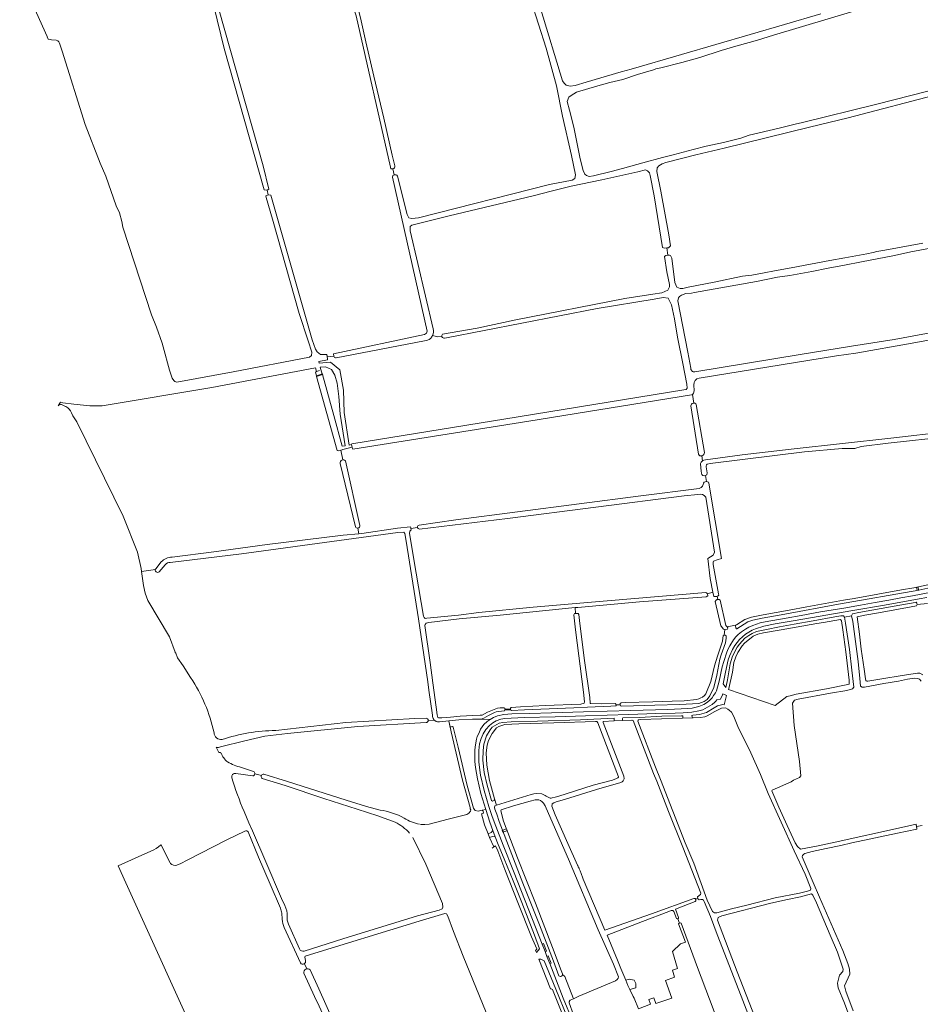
# Model space of a CAD drawing. Header units: metres. Extents: x 209813 to 223847, y 571801 to 587119.
# Tile 443 of 656: x 211863 to 212544, y 583129 to 583874. Entities that reach past the tile are written whole.
import ezdxf

# ---------------------------------------------------------------- set-up
doc = ezdxf.new("R2010")
doc.units = ezdxf.units.M
for name, color, linetype, lineweight in [('B-RO-GK-BESCHOEIING-G', 8, 'GK-BESCHOEIING', 0), ('B-RO-GR-GRAS-GV', 8, 'Continuous', 0), ('B-RO-KW-KUNSTWERK_DEK-GV', 8, 'Continuous', 0), ('B-RO-KW-KUNSTWERK_STUW-GV', 8, 'Continuous', 0), ('B-RO-OG-WEG-GV', 8, 'Continuous', 0), ('B-RO-VH-ONVERHARD-GV', 8, 'Continuous', 0), ('B-RO-VH-VERHARDING_OPEN-GV', 8, 'Continuous', 0)]:
    doc.layers.add(name, color=color, linetype=linetype, lineweight=lineweight)
doc.linetypes.add('GK-BESCHOEIING', pattern='A,30,-5,[1,NLCS.shx,S=1,R=0,X=0,Y=0],-5', length=40)

msp = doc.modelspace()

# ---------------------------------------------------------------- linework, layer by layer
at = {"layer": 'B-RO-GK-BESCHOEIING-G', "flags": 128}
for points in [[(212350.157, 583701.016), (212351.939, 583701.14)], [(212351.939, 583701.14), (212353.27, 583701.232)], [(212352.708, 583695.765), (212351.11, 583695.477)], [(212353.908, 583695.765), (212352.871, 583695.794), (212352.708, 583695.765)], [(212095.315, 583618.919), (212095.128, 583619.864)], [(212095.591, 583617.521), (212095.315, 583618.919)], [(212087.077, 583607.818), (212089.543, 583608.505)], [(212113.731, 583552.268), (212114.175, 583550.471)], [(212114.175, 583550.471), (212114.396, 583549.574)], [(212105.657, 583548.325), (212103.775, 583547.9)], [(212106.5, 583548.515), (212105.657, 583548.325)], [(212158.407, 583489.597), (212158.497, 583489.052)], [(212158.497, 583489.052), (212158.648, 583488.137)], [(212403.755, 583415.477), (212404.087, 583413.876)], [(212312.232, 583345.074), (212312.232, 583344.127)], [(212318.431, 583345.528), (212318.511, 583344.464)], [(212213.27, 583274.129), (212212.852, 583275.836)], [(212540.671, 583263.69), (212540.489, 583264.872)], [(212540.867, 583262.42), (212540.671, 583263.69)], [(212221.264, 583248.372), (212219.958, 583247.471)], [(212221.943, 583248.841), (212221.264, 583248.372)], [(212361.249, 583190.58), (212361.528, 583190.675)], [(212361.528, 583190.675), (212361.963, 583190.822)]]:
    msp.add_lwpolyline(points, dxfattribs=at)
at = {"layer": 'B-RO-GR-GRAS-GV', "flags": 128}
for points in [[(212148.422, 583755.528), (212155.695, 583726.435), (212157.018, 583723.921), (212159.267, 583723.392), (212164.161, 583724.054), (212263.368, 583749.113), (212280.387, 583752.313), (212282.365, 583753.626), (212282.973, 583756.543), (212279.977, 583770.96), (212273.188, 583800.813), (212268.672, 583823.802), (212260.682, 583852.233), (212249.234, 583888.639), (212243.559, 583905.839), (212237.183, 583927.04)], [(211862.806, 583907.03), (211883.512, 583861.058), (211883.693, 583860.736), (211884.452, 583858.999), (211885.742, 583858.642), (211886.787, 583858.53), (211890.292, 583858.378), (211891.599, 583857.835), (211892.361, 583856.946), (211892.822, 583855.946), (211894.983, 583849.939), (211912.354, 583794.505), (211923.573, 583765.224), (211927.998, 583755.32), (211935.803, 583733.084), (211938.141, 583727.766), (211940.06, 583721.269), (211940.691, 583716.783), (211962.466, 583650.601), (211966.148, 583641.39), (211970.597, 583629.193), (211971.195, 583626.416), (211976.005, 583608.672), (211978.092, 583602.807), (211979.264, 583600.834), (211980.188, 583600.31), (211981.547, 583599.785), (212024.256, 583607.508), (212081.888, 583618.622), (212083.37, 583619.926), (212083.616, 583622.27), (212080.904, 583631.027), (212074.083, 583651.636), (212053.831, 583722.851), (212049.089, 583739.274), (212048.983, 583740.595), (212050.66, 583741.309)], [(212144.805, 583761.026), (212143.382, 583761.079), (212142.974, 583762.208), (212117.185, 583876.762), (212115.198, 583882.823), (212115.363, 583884.137), (212116.48, 583884.75)], [(212049.79, 583744.817), (212047.528, 583744.994), (212017.356, 583851.843), (212009.583, 583884.033)], [(212013.633, 583880.681), (212046.821, 583763.133), (212051.212, 583745.588), (212049.79, 583744.817), (212050.66, 583741.309), (212052.667, 583741.064), (212083.808, 583631.696), (212086.298, 583624.521), (212087.623, 583622.516), (212090.089, 583620.728), (212094.984, 583620.643), (212095.315, 583618.919)], [(212118.194, 583883.976), (212120.505, 583875.131), (212124.474, 583857.007), (212130.559, 583830.945), (212137.968, 583799.328), (212144.45, 583771.414), (212146.495, 583763.235)], [(212256.732, 583881.378), (212273.113, 583827.6), (212274.328, 583825.803), (212275.878, 583824.252), (212278.848, 583823.541), (212282.651, 583823.999), (212290.965, 583826.561), (212317.341, 583834.369), (212324.949, 583836.42), (212363.172, 583847.488), (212440.915, 583870.219), (212468.26, 583878.1)], [(212495.929, 583880.86), (212432.524, 583862.099), (212420.455, 583858.373), (212414.1, 583856.393), (212404.118, 583853.644), (212393.055, 583850.477), (212376.794, 583845.243), (212363.285, 583841.388), (212347.422, 583837.278), (212343.694, 583836.706), (212341.903, 583835.942), (212329.833, 583832.176), (212318.615, 583828.578), (212308.773, 583826.132), (212299.908, 583823.758), (212283.735, 583818.865), (212279.535, 583816.502), (212277.831, 583815.279), (212276.691, 583811.795), (212278.449, 583805.235), (212281.686, 583792.39), (212283.868, 583781.147), (212286.45, 583768.61), (212288.822, 583759.705), (212290.021, 583757.054), (212291.298, 583755.9), (212293.191, 583755.269), (212296.493, 583755.706), (212309.868, 583758.921), (212318.463, 583761.195), (212333.95, 583765.613), (212348.665, 583769.577), (212356.703, 583771.574), (212371.993, 583775.657), (212381.785, 583778.129), (212394.733, 583780.989), (212407.914, 583784.243), (212414.23, 583786.403), (212436.908, 583791.771), (212450.008, 583794.988), (212453.606, 583795.757), (212510.794, 583809.792), (212561.15, 583822.638)], [(212558.342, 583817.587), (212489.131, 583799.551), (212459.75, 583792.361), (212395.292, 583776.548), (212373.838, 583771.527), (212351.166, 583765.764), (212348.41, 583764.679), (212345.912, 583763.191), (212344.733, 583761.668), (212344.417, 583758.984), (212347.535, 583744.051), (212353.49, 583710.97), (212354.619, 583702.73), (212353.27, 583701.232), (212351.939, 583701.14), (212352.708, 583695.765), (212352.871, 583695.794), (212353.908, 583695.765), (212354.84, 583695.576), (212355.702, 583693.331), (212358.113, 583675.148), (212359.621, 583671.576), (212362.027, 583670.606), (212364.062, 583670.556), (212368.141, 583671.56), (212387.719, 583675.359), (212409.087, 583679.775), (212416.217, 583680.698), (212425.657, 583682.371), (212433.424, 583683.828), (212446.056, 583686.108), (212475.279, 583691.749), (212486.563, 583693.713), (212503.137, 583696.821), (212507.844, 583697.652), (212510.667, 583698.436), (212516.699, 583699.555), (212545.441, 583704.788)], [(212144.805, 583761.026), (212145.911, 583756.415)], [(212351.939, 583701.14), (212350.157, 583701.016), (212348.636, 583701.565), (212342.413, 583740.543), (212339.404, 583756.058), (212338.755, 583757.871), (212337.289, 583759.561), (212335.969, 583760.112), (212329.946, 583758.611), (212302.899, 583752.653), (212279.685, 583747.913), (212264.654, 583743.969), (212250.916, 583740.66), (212187.371, 583725.455), (212159.246, 583718.335), (212157.957, 583717.431), (212157.928, 583714.205), (212175.242, 583640.113)], [(212100.159, 583619.432), (212100.043, 583621.035), (212168.906, 583635.705), (212170.344, 583636.81), (212170.9, 583638.159), (212144.696, 583754.558), (212144.943, 583755.814), (212145.911, 583756.415)], [(212553.996, 583701.428), (212536.306, 583698.164), (212523.941, 583695.414), (212499.136, 583690.792), (212486.348, 583688.249), (212474.019, 583685.85), (212461.557, 583683.478), (212444.869, 583680.317), (212435.705, 583679.184), (212419.681, 583675.833), (212372.779, 583667.575), (212370.564, 583667.096), (212366.256, 583666.608), (212363.058, 583665.418), (212361.569, 583664.544), (212360.694, 583663.469), (212360.297, 583661.286), (212365.923, 583632.747), (212367.739, 583622.325), (212370.051, 583610.335)], [(212182.477, 583635.985), (212208.728, 583640.464), (212237.82, 583646.705), (212320.223, 583662.979), (212341.48, 583666.285), (212348.302, 583667.299), (212352.764, 583669.295), (212354.052, 583671.692), (212353.931, 583673.494), (212351.951, 583682.986), (212350.108, 583694.601), (212351.11, 583695.477), (212352.708, 583695.765)], [(212728.414, 583676.518), (212609.712, 583654.34), (212604.139, 583652.605), (212603.937, 583652.408), (212604.097, 583642.297), (212596.732, 583640.067), (212537.484, 583629.068), (212494.799, 583621.742), (212480.216, 583619.62), (212376.435, 583602.71)], [(212100.159, 583619.432), (212095.315, 583618.919), (212095.591, 583617.521), (212095.437, 583616.537), (212088.852, 583615.219), (212089.141, 583614.172), (212097.839, 583614.767), (212104.683, 583608.901), (212107.494, 583593.623), (212107.983, 583576.878), (212111.797, 583552.137), (212113.734, 583552.473), (212113.743, 583553.051), (212239.687, 583573.472), (212364.842, 583593.858), (212366.583, 583594.219), (212367.358, 583595.206), (212366.98, 583598.088), (212364.072, 583613.914), (212360.126, 583633.719), (212357.647, 583647.486), (212355.428, 583658.267), (212352.909, 583663.312), (212349.122, 583663.682), (212342.398, 583662.425), (212299.43, 583655.366), (212185.448, 583633.22), (212184.013, 583633.032)], [(212373.065, 583607.519), (212452.693, 583620.572), (212491.606, 583626.834), (212523.925, 583632.062), (212594.455, 583644.929)], [(212181.863, 583634.237), (212178.871, 583633.967), (212174.87, 583634.997)], [(212168.865, 583630.852), (212102.086, 583618.069)], [(212105.657, 583548.325), (212103.775, 583547.9), (212102.872, 583548.043), (212087.191, 583604.1), (212087.087, 583604.427), (212087.239, 583604.475), (212086.475, 583607.231), (212087.077, 583607.818), (212086.328, 583610.443), (212007.984, 583595.759), (211925.208, 583581.854), (211915.948, 583581.722), (211903.83, 583582.962), (211895.518, 583583.995), (211893.525, 583584.457), (211891.779, 583581.821)], [(212372.418, 583597.689), (212372.677, 583593.021), (212372.052, 583591.258), (212371.502, 583590.594), (212371.275, 583590.465)], [(212381.254, 583540.966), (212408.931, 583544.801), (212448.326, 583549.301), (212521.193, 583557.238), (212564.924, 583562.391), (212588.792, 583565.082), (212602.593, 583566.726), (212612.112, 583567.737), (212616.545, 583568.395), (212617.339, 583569.585), (212617.633, 583573.986), (212618.286, 583575.18), (212619.242, 583576.384), (212622.931, 583577.414), (212648.661, 583582.696), (212673.248, 583587.782), (212688.426, 583591.107), (212698.389, 583593.185), (212710.14, 583595.463), (212726.951, 583598.978), (212729.801, 583599.612), (212731.761, 583599.835), (212732.702, 583599.289), (212733.058, 583598.09)], [(212371.275, 583590.465), (212370.672, 583590.123), (212247.579, 583570.294), (212114.74, 583548.949), (212114.396, 583549.574), (212114.175, 583550.471), (212107.014, 583548.851), (212106.5, 583548.515), (212105.657, 583548.325), (212107.001, 583540.981)], [(212372.285, 583583.878), (212371.275, 583590.465)], [(211894.296, 583582.734), (211897.476, 583581.413), (211897.786, 583581.254)], [(212375.887, 583545.243), (212370.098, 583581.682)], [(212374.253, 583582.791), (212380.327, 583546.507)], [(211901.893, 583576.483), (211903.06, 583574.215), (211905.893, 583569.62), (211941.035, 583498.376), (211951.762, 583471.09), (211954.698, 583458.813), (211954.963, 583456.535), (211965.346, 583458.14)], [(212565.37, 583558.531), (212519.31, 583553.556), (212498.832, 583551.095), (212494.149, 583549.587), (212484.624, 583549.508), (212456.049, 583547.047), (212384.611, 583538.316), (212382.391, 583537.737), (212381.863, 583537.297), (212381.621, 583536.269), (212381.674, 583535.697), (212382.419, 583531.216), (212382.286, 583529.598), (212381.245, 583529.156)], [(212378.879, 583540.208), (212378.523, 583543.975)], [(212116.593, 583490.43), (212105.032, 583538.316)], [(212108.957, 583540.143), (212119.992, 583491.35)], [(212378.166, 583530.898), (212377.936, 583532.35), (212377.476, 583537.989)], [(212381.877, 583524.559), (212381.245, 583529.156)], [(212378.425, 583520.441), (212379.014, 583521.155)], [(212381.877, 583524.559), (212383.397, 583524.148), (212383.749, 583523.217), (212393.184, 583466.482), (212389.929, 583465.45), (212387.31, 583464.339), (212386.913, 583463.624), (212386.992, 583461.957), (212391.12, 583439.653), (212391.23, 583438.565), (212390.817, 583438.105), (212389.987, 583437.893), (212390.459, 583435.401), (212390.798, 583435.428), (212391.57, 583435.324), (212392.203, 583434.982), (212396.683, 583415.649), (212397.667, 583414.729), (212403.764, 583416.073), (212404.561, 583416.325), (212411, 583420.136), (212416.016, 583422.081), (212424.816, 583423.763), (212444.555, 583427.405), (212457.916, 583429.74), (212485.538, 583434.811), (212493.451, 583436.197), (212529.41, 583442.68), (212538.702, 583444.299), (212552.864, 583447.239)], [(212164.799, 583491.514), (212192.411, 583495.509), (212332.435, 583513.726), (212376.323, 583519.281)], [(212375.515, 583514.836), (212365.174, 583513.775), (212231.62, 583496.722), (212165.013, 583488.59)], [(212382.691, 583439.716), (212386.768, 583440.918), (212384.702, 583451.136), (212382.967, 583466.399), (212387.098, 583468.948), (212388.065, 583471.145), (212381.424, 583512.713)], [(212119.138, 583485.04), (212121.376, 583485.231), (212148.435, 583489.197), (212158.166, 583490.348), (212158.407, 583489.597), (212158.497, 583489.052), (212163.576, 583489.825)], [(212171.581, 583343.968), (212176.201, 583344.216), (212175.303, 583345.33), (212174.863, 583346.845), (212174.88, 583347.955), (212172.112, 583366.896), (212171.41, 583373.241), (212164.262, 583420.767), (212154.894, 583479.535), (212153.871, 583485.39), (212153.148, 583486.412), (212148.703, 583486.062), (212109.733, 583480.779), (212030.532, 583469.978), (211976.666, 583463.39)], [(211978.025, 583467.46), (212009.462, 583471.419), (212049.867, 583476.886), (212107.34, 583484.03), (212119.138, 583485.04), (212118.335, 583489.303)], [(212158.497, 583489.052), (212158.648, 583488.137), (212157.731, 583487.123), (212157.44, 583485.208), (212162.452, 583455.251), (212167.945, 583422.776), (212168.549, 583421.678), (212169.214, 583421.104), (212170.663, 583421.155), (212194.592, 583423.536), (212209.823, 583425.618), (212250.999, 583429.512), (212306.942, 583434.495), (212381.532, 583440.574)], [(211965.594, 583458.62), (211969.807, 583463.782)], [(211972.649, 583461.637), (211968.173, 583456.356)], [(211954.963, 583456.535), (211956.304, 583445.945), (211957.641, 583440.234), (211959.569, 583434.695), (211975.964, 583407.267), (211980.286, 583395.475), (211980.436, 583395.318), (211980.571, 583395.147), (211980.687, 583394.964), (211980.786, 583394.769), (211982.148, 583391.215), (211986.305, 583385.227), (211992.02, 583376.293)], [(212382.691, 583439.716), (212382.932, 583438.194), (212381.739, 583437.426), (212331.333, 583433.673), (212284.705, 583429.424), (212282.631, 583429.219)], [(212389.987, 583437.893), (212389.49, 583437.734), (212388.648, 583437.669), (212387.599, 583437.717), (212386.768, 583440.918)], [(212283.022, 583424.798), (212284.898, 583424.896), (212285.458, 583424.142), (212286.316, 583417.146), (212289.793, 583389.278), (212293.681, 583361.287), (212294.127, 583357.044), (212294.393, 583356.71), (212302.344, 583356.488), (212313.015, 583356.726), (212313.545, 583356.373), (212313.583, 583355.673), (212316.736, 583355.775), (212316.73, 583356.779), (212317.55, 583357.181), (212320.503, 583357.393), (212341.319, 583358.034), (212356.091, 583358.601), (212365.086, 583358.819), (212374.299, 583359.841), (212376.048, 583360.281), (212377.675, 583361.067), (212378.939, 583361.561), (212380.356, 583362.701), (212381.474, 583364.05), (212385.283, 583373.395), (212388.126, 583385.353), (212390.208, 583392.652), (212393.949, 583403.87), (212394.664, 583408.146), (212395.424, 583408.54), (212395.764, 583412.737), (212394.804, 583412.995), (212392.988, 583415.122), (212392.876, 583415.462), (212388.544, 583433.821), (212389.279, 583434.85), (212389.543, 583435.073), (212389.744, 583435.195), (212390.088, 583435.311), (212390.459, 583435.401)], [(212548.897, 583432.307), (212541.191, 583431.582), (212541.02, 583431.022), (212540.677, 583430.67), (212536.713, 583429.909), (212511.925, 583425.356), (212501.649, 583423.462), (212495.947, 583422.279), (212497.681, 583409.09), (212498.958, 583397.743), (212501.01, 583382.681), (212502.031, 583375.454), (212502.445, 583374.227), (212502.67, 583373.894), (212503.162, 583373.628), (212503.987, 583373.668), (212514.581, 583375.427), (212529.844, 583377.852), (212541.369, 583379.8), (212543.232, 583379.759), (212545.401, 583378.528)], [(212544.187, 583373.548), (212543.039, 583375.245), (212541.373, 583375.735), (212539.407, 583376.031), (212533.892, 583375.056), (212527.025, 583373.583), (212515.954, 583371.815), (212501.32, 583369.037), (212499.707, 583368.991), (212498.471, 583369.919), (212497.881, 583375.667), (212496.494, 583388.584), (212492.446, 583418.736), (212491.562, 583423.056), (212486.188, 583422.094), (212487.106, 583417.601), (212490.053, 583397.63), (212491.934, 583382.035), (212493.383, 583369.145), (212492.419, 583367.858), (212487.982, 583366.562), (212475.769, 583364.658), (212451.37, 583359.987), (212448.572, 583359.362), (212446.846, 583356.936), (212448.112, 583340.192), (212452.363, 583312.78), (212453.331, 583302.024), (212452.342, 583300.74), (212447.696, 583298.67), (212445.884, 583297.52), (212431.606, 583291.356), (212431.224, 583290.614), (212436.743, 583278.477), (212443.048, 583264.552), (212448.935, 583251.498), (212450.683, 583248.598), (212452.911, 583246.605), (212465.121, 583248.8), (212479.104, 583252.04), (212529.355, 583262.927), (212540.403, 583265.433), (212540.671, 583263.69), (212545.005, 583264.477)], [(212169.999, 583342.341), (212118.498, 583339.259), (212065.203, 583333.991), (212048.061, 583332.136), (212032.989, 583328.519), (212014.675, 583324.074)], [(212056.293, 583336.376), (212109.308, 583342.343), (212161.612, 583345.412), (212170.015, 583345.665)], [(212165.817, 583265.28), (212169.143, 583265.319), (212172.241, 583265.591), (212186.704, 583269.235), (212200.88, 583272.903), (212202.218, 583273.96), (212203.526, 583275.35), (212203.693, 583276.476), (212203.434, 583277.131), (212203.325, 583278.199), (212197.593, 583298.841), (212188.861, 583335.432), (212187.271, 583343.621), (212180.109, 583342.833), (212178.699, 583342.924), (212177.705, 583343.191), (212176.554, 583343.779), (212176.201, 583344.216)], [(212375.321, 583209.638), (212375.055, 583210.243), (212375.069, 583210.55), (212377.427, 583212.272), (212377.618, 583213.288), (212363.974, 583248.161), (212353.242, 583275.068), (212344.34, 583298.14), (212342.017, 583303.932), (212326.52, 583343.809), (212325.891, 583344.203), (212325.493, 583344.225), (212312.126, 583343.605), (212303.85, 583343.228), (212303.81, 583342.433), (212319.373, 583301.7), (212319.609, 583299.683), (212319.477, 583299.207), (212318.973, 583298.196), (212318.276, 583297.65), (212317.126, 583297.113), (212298.8, 583291.795), (212274.712, 583284.298), (212268.351, 583282.444), (212266.511, 583281.7), (212265.337, 583280.838), (212265.179, 583280.37), (212264.978, 583279.212), (212267.52, 583272.677), (212277.11, 583250.995), (212284.484, 583234.582), (212284.715, 583234.22), (212285.065, 583233.324), (212285.588, 583232.352), (212285.743, 583231.873), (212286.571, 583230.304), (212286.823, 583229.478), (212286.933, 583228.87), (212288.709, 583224.065), (212305.226, 583185.278), (212340.415, 583197.705), (212372.485, 583209.315)], [(212011.253, 583323.648), (212013.242, 583319.733)], [(212038.999, 583301.965), (212026.204, 583303.796)], [(212030.413, 583308.461), (212039.525, 583305.429)], [(212045.597, 583302.414), (212040.476, 583303.575)], [(212146.529, 583267.034), (212133.503, 583271.759), (212118.011, 583276.863), (212092.79, 583284.913), (212063.562, 583294.639), (212046.086, 583300.144), (212045.872, 583300.369)], [(212047.395, 583303.329), (212065.123, 583297.661), (212109.701, 583283.67), (212124.944, 583279.004), (212135.206, 583276.235)], [(212032.395, 583275.172), (212035.906, 583266.615), (212038.726, 583260.517), (212048.849, 583237.115), (212060.741, 583209.415), (212063.225, 583204.009)], [(212033.084, 583260.286), (212019.365, 583253.773), (211989.285, 583238.258), (211984.728, 583235.884), (211981.548, 583234.554)], [(212059.904, 583201.927), (212052.119, 583220.241), (212043.411, 583240.532), (212035.524, 583259.626)], [(212540.671, 583263.69), (212540.979, 583261.69), (212526.254, 583258.84), (212491.925, 583251.305), (212483.387, 583249.326), (212472.48, 583247.189), (212461.815, 583244.815), (212456.193, 583243.343), (212455.521, 583242.831), (212454.475, 583241.743), (212454.291, 583240.73), (212462.668, 583221.501), (212467.418, 583210.41), (212485.066, 583170.09), (212488.706, 583160.189), (212490.032, 583155.934), (212490.372, 583152.162), (212486.162, 583143.423), (212487.172, 583139.353), (212492.874, 583124.43)], [(212077.909, 583169.502), (212107.134, 583178.767), (212163.489, 583196.114), (212179.931, 583200.446), (212182.087, 583201.57), (212182.704, 583202.892), (212182.42, 583205.441), (212169.72, 583235.319), (212160.085, 583255.532)], [(211969.316, 583249.769), (211967.792, 583248.403), (211966.01, 583247.137), (211964.117, 583246.093), (211952.473, 583240.763), (211937.256, 583234.041)], [(211976.798, 583235.852), (211976.51, 583236.242), (211969.855, 583249.637)], [(211937.256, 583234.041), (211942.994, 583221.105), (212059.748, 582964.326)], [(212373.384, 583206.987), (212358.463, 583201.369), (212360.75, 583195.014)], [(212373.804, 583208.752), (212375.321, 583209.638)], [(212436.743, 583049.734), (212438.632, 583049.762), (212442.059, 583051.302), (212437.567, 583063.954), (212436.904, 583063.772), (212435.996, 583064.325), (212432.173, 583073.749), (212423.259, 583096.334), (212413.656, 583121.142), (212406.383, 583140.106), (212390.086, 583182.081), (212384.943, 583195.601), (212380.219, 583206.994), (212379.676, 583208.001), (212378.841, 583208.605), (212377.693, 583208.665), (212376.345, 583208.393), (212375.686, 583208.806), (212375.321, 583209.638)], [(212502.603, 583085.66), (212486.241, 583130.166), (212481.421, 583141.856), (212480.858, 583145.38), (212482.524, 583151.346), (212485.035, 583154.135), (212485.268, 583155.997), (212481.027, 583168.835), (212475.547, 583181.576), (212465.028, 583206.128), (212462.241, 583211.89), (212461.271, 583212.785), (212453.015, 583210.648), (212443.293, 583208.573), (212430.692, 583205.852), (212393.497, 583196.143), (212390.661, 583194.94), (212390.261, 583192.998), (212405.071, 583153.859), (212418.772, 583119.211)], [(212355.365, 583200.19), (212353.4, 583199.49), (212333.628, 583191.9), (212306.777, 583181.622), (212314.598, 583162.745), (212317.083, 583156.484), (212320.951, 583147.656), (212323.602, 583148.233), (212327.35, 583147.483), (212328.475, 583145.047), (212328.662, 583141.767), (212323.959, 583140.596), (212326.498, 583135.187), (212327.182, 583133.889), (212330.633, 583125.944), (212339.61, 583129.343)], [(212359.191, 583194.14), (212357.233, 583199.576)], [(212061.19, 583193.676), (212060.836, 583198.206)], [(212065.079, 583195.999), (212065.07, 583195.878)], [(212164.863, 583192.185), (212079.262, 583166.029)], [(212217.777, 583117.622), (212198.107, 583165.814), (212190.727, 583184.46), (212186.375, 583196.095), (212185.512, 583197.698), (212184.191, 583198.051), (212164.863, 583192.185)], [(212339.61, 583129.343), (212338.402, 583132.887), (212342.261, 583134.203), (212343.687, 583130.019), (212355.634, 583134.092), (212350.88, 583147.327), (212357.825, 583149.822), (212356.134, 583155.225), (212360.157, 583156.484), (212356.18, 583169.194), (212362.375, 583175.066), (212366.036, 583176.44), (212360.809, 583190.243), (212360.964, 583190.483), (212361.528, 583190.675), (212360.202, 583193.921)], [(212075.01, 583160.613), (212062.794, 583187.332)], [(212065.877, 583190.034), (212074.184, 583171.186)], [(212361.528, 583190.675), (212362.122, 583190.876), (212362.681, 583190.777), (212375.123, 583157.104), (212390.454, 583116.587), (212395.245, 583105.494), (212397.856, 583100.598), (212399.908, 583095.502), (212407.038, 583075.82), (212409.867, 583067.301), (212411.312, 583064.024), (212413.255, 583060.865), (212417.473, 583056.403), (212423.056, 583053.124), (212431.941, 583051.439), (212434.227, 583050.852), (212435.232, 583050.775), (212436.659, 583050.117), (212436.743, 583049.734)], [(212078.322, 583164.974), (212078.768, 583162.491)], [(212079.862, 583156.141), (212078.108, 583160.029)], [(212082.331, 583155.409), (212088.886, 583140.98), (212115.458, 583081.83), (212140.881, 583026.605), (212144.072, 583019.802)], [(212140.117, 583017.306), (212139.43, 583018.691), (212114.792, 583071.223), (212089.112, 583127.917), (212085.546, 583135.289), (212077.519, 583152.865)]]:
    msp.add_lwpolyline(points, dxfattribs=at)
at = {"layer": 'B-RO-GR-GRAS-GV'}
for points in [[(212146.495, 583763.235, -0.456581), (212144.805, 583761.026)], [(212145.911, 583756.415, -0.3859494), (212148.422, 583755.528)], [(212175.242, 583640.113, -0.1770367), (212174.87, 583634.997)], [(212173.213, 583632.63, -0.1125043), (212168.865, 583630.852)], [(212174.87, 583634.997, -0.094616), (212173.213, 583632.63)], [(212102.086, 583618.069, -0.3544131), (212100.159, 583619.432)], [(212370.051, 583610.335, 0.4734033), (212373.065, 583607.519)], [(212376.435, 583602.71, 0.4080587), (212372.418, 583597.689)], [(211891.779, 583581.821, -0.2884914), (211894.296, 583582.734)], [(211897.786, 583581.254, -0.181551), (211901.893, 583576.483)], [(212381.245, 583529.156, -0.5319646), (212378.166, 583530.898)], [(212376.323, 583519.281, 0.1102897), (212378.425, 583520.441)], [(212379.014, 583521.155, 0.060901), (212379.502, 583522.223)], [(212379.502, 583522.223, 0.0173528), (212379.515, 583522.411)], [(212379.515, 583522.411, -0.4284271), (212381.877, 583524.559)], [(212381.424, 583512.713, 0.3510241), (212375.515, 583514.836)], [(211969.807, 583463.782, -0.1911956), (211978.025, 583467.46)], [(211976.666, 583463.39, 0.2471153), (211972.649, 583461.637)], [(212381.532, 583440.574, -0.2340033), (212382.691, 583439.716)], [(211992.02, 583376.293, -0.0921439), (212009.777, 583334.665)], [(212009.777, 583334.665, 0.4785319), (212015.809, 583329.61)], [(212015.809, 583329.61, -0.0730244), (212056.293, 583336.376)], [(212014.675, 583324.074, -0.1462481), (212011.253, 583323.648)], [(212013.242, 583319.733, -0.316604), (212015.068, 583319.191)], [(212015.068, 583319.191, 0.1177882), (212019.76, 583312.585)], [(212019.76, 583312.585, 0.0604059), (212030.413, 583308.461)], [(212026.204, 583303.796, 0.58797), (212023.204, 583300.636)], [(212023.204, 583300.636, 0.0287342), (212032.395, 583275.172)], [(212135.206, 583276.235, -0.0861487), (212153.381, 583270.098)], [(212157.519, 583258.747, 0.0971508), (212146.529, 583267.034)], [(212153.381, 583270.098, 0.0841626), (212165.028, 583265.442)], [(212035.524, 583259.626, 0.4193644), (212033.084, 583260.286)], [(211969.855, 583249.637, 0.4173789), (211969.316, 583249.769)], [(211981.548, 583234.554, -0.3189297), (211976.798, 583235.852)], [(212060.836, 583198.206, 0.0869371), (212059.904, 583201.927)], [(212063.225, 583204.009, -0.124749), (212065.079, 583195.999)], [(212357.233, 583199.576, 0.3258242), (212355.365, 583200.19)], [(212062.794, 583187.332, -0.0931787), (212061.19, 583193.676)], [(212065.07, 583195.878, 0.1301475), (212065.877, 583190.034)], [(212074.184, 583171.186, 0.3646299), (212077.909, 583169.502)], [(212079.262, 583166.029, 0.276462), (212078.322, 583164.974)]]:
    msp.add_lwpolyline(points, format="xyb", dxfattribs=at)
at = {"layer": 'B-RO-GR-GRAS-GV', "flags": 128}
for points in [[(212091.726, 583605.896), (212091.83, 583605.569), (212091.655, 583605.514), (212100.218, 583574.561), (212106.559, 583551.228), (212108.831, 583551.622), (212105.05, 583575.411), (212104.049, 583588.746), (212102.728, 583599.001), (212101.016, 583604.99), (212098.572, 583609.39), (212094.05, 583611.223), (212089.984, 583611.126), (212091.563, 583605.844)], [(212229.607, 583352.465), (212233.829, 583352.436), (212233.805, 583353.165), (212234.261, 583353.654), (212241.406, 583354.242), (212260.053, 583355.118), (212286.964, 583356.264), (212289.481, 583356.916), (212289.749, 583357.951), (212289.08, 583365.386), (212282.862, 583412.392), (212281.655, 583423.774), (212282.234, 583424.757), (212283.022, 583424.798), (212282.631, 583429.219), (212225.939, 583423.623), (212194.922, 583420.659), (212172.137, 583417.913), (212170.164, 583417.42), (212169.27, 583416.556), (212168.931, 583415.6), (212172.997, 583387.839), (212175.094, 583372.367), (212177.54, 583353.894), (212178.368, 583348.282), (212178.964, 583346.244), (212179.281, 583346.015), (212180.215, 583345.874), (212181.987, 583345.836), (212188.554, 583346.495), (212195.825, 583347.264), (212205.252, 583347.774), (212210.969, 583347.845), (212212.434, 583347.987), (212216.4, 583350.123), (212221.47, 583352.335), (212223.875, 583353.158), (212225.999, 583353.392), (212228.101, 583353.46), (212228.897, 583353.382), (212229.429, 583353.245), (212229.608, 583352.863)], [(212398.682, 583367.409), (212433.838, 583355.152), (212442.578, 583361.983), (212445.135, 583362.471), (212449.847, 583363.819), (212472.711, 583367.896), (212488.866, 583371.206), (212489.87, 583371.47), (212489.821, 583374.465), (212487.297, 583395.902), (212484.889, 583412.339), (212484.026, 583419.338), (212483.318, 583420.249), (212470.51, 583418.077), (212465.412, 583417.223), (212438.324, 583412.559), (212424.92, 583410.123), (212420.705, 583409.116), (212417.338, 583407.773), (212410.671, 583402.267), (212408.884, 583400.26), (212405.542, 583395.389), (212404.027, 583392.147), (212402.671, 583387.83), (212401.652, 583380.33), (212398.881, 583368.151)], [(212347.208, 583299.369), (212365.946, 583251.482), (212372.404, 583236.097), (212382.582, 583208.123), (212386.565, 583199.532), (212387.939, 583198.598), (212389.823, 583198.51), (212400.774, 583201.433), (212412.326, 583204.179), (212433.746, 583209.821), (212452.332, 583213.486), (212458.32, 583214.828), (212460.522, 583215.616), (212460.81, 583216.966), (212456.484, 583227.767), (212448.148, 583245.456), (212428.669, 583288.743), (212422.868, 583303.136), (212415.585, 583319.55), (212405.685, 583339.41), (212402.612, 583347.021), (212400.933, 583350.086), (212399.189, 583351.781), (212398.203, 583352.398), (212396.342, 583353.363), (212393.345, 583353.312), (212388.3, 583350.745), (212382.363, 583347.385), (212380.765, 583346.65), (212377.512, 583346.053), (212371.927, 583345.835), (212371.476, 583345.862), (212363.697, 583345.643), (212331.969, 583344.564), (212330.46, 583344.493), (212330.186, 583344.133), (212330.115, 583343.478), (212343.316, 583308.635)], [(212221.679, 583284.576), (212223.247, 583279.818), (212249.3, 583287.92), (212251.391, 583288.477), (212253.593, 583288.755), (212257.417, 583288.518), (212258.934, 583287.823), (212259.974, 583287.171), (212260.882, 583286.713), (212262.264, 583285.859), (212263.845, 583285.303), (212264.507, 583285.213), (212265.373, 583285.361), (212267.65, 583286.02), (212269.679, 583286.555), (212296.371, 583294.955), (212310.791, 583298.743), (212314.009, 583300.05), (212314.849, 583300.538), (212315.317, 583301.042), (212315.366, 583301.361), (212299.727, 583342.137), (212299.435, 583342.942), (212298.985, 583343.152), (212298.03, 583343.164), (212266.554, 583342.246), (212240.217, 583341.26), (212229.591, 583340.753), (212227.181, 583340.133), (212225.032, 583339.393), (212223.165, 583338.248), (212219.969, 583334.108), (212217.127, 583328.819), (212216.217, 583325.326), (212215.506, 583319.507), (212215.932, 583310.129), (212217.971, 583298.62)], [(212311.639, 583159.753), (212300.056, 583185.547), (212277.596, 583239.004), (212266.067, 583265.445), (212260.038, 583279.421), (212258.701, 583281.414), (212257.769, 583282.495), (212256.571, 583283.305), (212255.17, 583283.85), (212253.957, 583283.959), (212252.397, 583283.869), (212248.614, 583282.894), (212235.999, 583279.343), (212226.823, 583276.327), (212226.558, 583275.533), (212228.39, 583267.688), (212239.142, 583239.965), (212252.691, 583205.752), (212265.667, 583172.277), (212272.131, 583154.91), (212273.148, 583152.393), (212273.158, 583151.902), (212274.786, 583150.288), (212281.403, 583133.582), (212285.538, 583135.389), (212313.063, 583146.998), (212314.358, 583148.023), (212315.186, 583149.221), (212315.556, 583150.072)]]:
    msp.add_lwpolyline(points, close=True, dxfattribs=at)
at = {"layer": 'B-RO-GR-GRAS-GV'}
for centre, radius, start, end in [((212183.504, 583634.642), 1.69, 127.417172, 286.478898), ((212372.334, 583581.642), 2.236, 30.90777, 177.616916), ((212377.998, 583546.258), 2.343, 205.68382, 6.692989), ((212107.21, 583538.767), 2.224, 38.227456, 189.076072), ((212381.138, 583537.229), 3.739, 88.225615, 166.157761), ((212118.243, 583491.07), 1.769, 201.20524, 6.692989), ((212165.028, 583490.061), 1.471, 98.951481, 269.290164), ((211966.97, 583457.605), 1.71, 143.587681, 315.126787), ((212169.918, 583344.002), 1.663, 272.778589, 86.90708), ((212038.624, 583303.792), 1.865, 281.61368, 58.25919), ((212047.151, 583301.585), 1.761, 82.025729, 223.45354), ((212372.736, 583208.074), 1.266, 300.822046, 104.095814), ((212359.858, 583194.778), 0.923, 223.699692, 12.422567), ((212076.818, 583161.695), 2.107, 210.90219, 23.881723), ((212080.364, 583153.305), 2.88, 46.929173, 189.076072)]:
    msp.add_arc(centre, radius, start, end, dxfattribs=at)
at = {"layer": 'B-RO-KW-KUNSTWERK_DEK-GV', "flags": 128}
for points in [[(212541.99, 583444.407), (212541.93, 583444.717), (212540.777, 583444.494), (212541.151, 583442.555), (212542.304, 583442.778)], [(212231.138, 583260.604), (212231.328, 583260.678), (212230.77, 583262.115), (212227.488, 583260.841), (212228.046, 583259.403)]]:
    msp.add_lwpolyline(points, close=True, dxfattribs=at)
at = {"layer": 'B-RO-KW-KUNSTWERK_STUW-GV', "flags": 128}
msp.add_lwpolyline([(212090.848, 583605.258), (212091.83, 583605.569), (212091.726, 583605.896), (212087.087, 583604.427), (212087.191, 583604.1)], close=True, dxfattribs=at)
at = {"layer": 'B-RO-OG-WEG-GV', "flags": 128}
for points in [[(212556.165, 583445.412), (212542.366, 583442.434), (212481.625, 583431.88), (212441.256, 583424.406), (212424.103, 583421.379), (212417.06, 583419.722), (212413.16, 583418.416), (212404.945, 583413.273), (212404.533, 583413.214), (212404.087, 583413.876), (212403.755, 583415.477), (212403.764, 583416.073), (212397.667, 583414.729), (212398.038, 583413.895), (212397.764, 583412.874), (212396.186, 583412.623), (212395.764, 583412.737), (212395.424, 583408.54), (212396.049, 583408.45), (212396.747, 583407.978), (212396.838, 583406.136), (212396.415, 583402.582), (212393.012, 583393.501), (212392.077, 583390.312), (212389.864, 583378.205), (212387.495, 583368.793), (212384.544, 583362.618), (212382.468, 583359.79), (212380.242, 583358.234), (212376.139, 583356.79), (212361.842, 583356.037), (212342.781, 583355.442), (212326.877, 583354.905), (212317.812, 583354.701), (212316.876, 583354.921), (212316.736, 583355.775), (212313.583, 583355.673), (212313.604, 583355.302), (212313.306, 583354.89), (212309.561, 583354.681), (212291.977, 583353.952), (212281.782, 583353.511), (212244.295, 583351.963), (212234.482, 583351.569), (212233.847, 583351.898), (212233.829, 583352.436)], [(212218.308, 583344.698), (212220.953, 583346.15), (212223.992, 583347.496), (212228.875, 583348.341), (212234.73, 583348.901), (212248.538, 583349.169), (212264.883, 583349.697), (212289.059, 583350.381), (212324.744, 583351.587), (212352.708, 583352.335), (212367.836, 583352.888), (212371.241, 583353.247), (212376.184, 583354.424), (212379.927, 583355.963), (212381.932, 583357.24), (212384.15, 583358.947), (212386.301, 583360.973), (212387.345, 583362.745), (212388.758, 583364.727), (212389.517, 583366.283), (212391.62, 583373.526), (212393.911, 583384.565), (212394.934, 583388.609), (212397.257, 583395.65), (212398.271, 583398.033), (212399.516, 583400.404), (212402.438, 583404.952), (212404.047, 583407.05), (212405.874, 583408.926), (212408.34, 583410.934), (212411.336, 583413.019), (212413.832, 583414.437), (212417.084, 583415.834), (212422.502, 583417.617), (212426.339, 583418.562), (212442.285, 583421.382), (212453.41, 583423.312), (212468.151, 583426.01), (212485.721, 583428.93), (212498.354, 583431.135), (212509.381, 583433.217), (212519.844, 583434.974), (212528.763, 583436.563), (212537.644, 583438.239), (212552.136, 583440.992)], [(212548.552, 583437.006), (212542.751, 583435.896), (212516.437, 583431.146), (212492.579, 583427.08), (212447.529, 583419.242), (212433.881, 583416.926), (212425.332, 583415.169), (212419.066, 583413.265), (212416.511, 583412.313), (212411.38, 583409.253), (212406.843, 583405.151), (212403.285, 583400.49), (212401.507, 583397.602), (212399.293, 583392.552), (212398.41, 583389.888), (212396.398, 583380.475), (212394.581, 583371.734), (212396.609, 583368.88), (212396.865, 583369.96), (212397.883, 583374.619), (212399.915, 583386.827), (212401.66, 583392.42), (212405.168, 583399.309), (212406.894, 583401.67), (212411.049, 583406.047), (212413.95, 583408.171), (212416.504, 583409.739), (212419.643, 583411.127), (212427.185, 583412.699), (212437.168, 583414.675), (212448.295, 583416.679), (212462.7, 583419.146), (212479.074, 583422.283), (212483.403, 583423.05), (212485.54, 583422.955), (212486.188, 583422.094), (212491.562, 583423.056), (212492.392, 583424.574), (212497.16, 583425.464), (212523.885, 583430.291), (212539.57, 583433.239), (212540.385, 583433.318), (212540.931, 583432.646), (212541.191, 583431.582), (212548.897, 583432.307)], [(212281.484, 583121.455), (212278.153, 583130.354), (212278.148, 583130.753), (212278.17, 583131.006), (212278.217, 583131.255), (212278.288, 583131.499), (212278.384, 583131.734), (212278.503, 583131.958), (212278.643, 583132.17), (212278.804, 583132.366), (212278.983, 583132.546), (212281.403, 583133.582), (212274.786, 583150.288), (212273.147, 583151.752), (212273.079, 583151.457), (212272.871, 583151.055), (212272.555, 583150.732), (212272.157, 583150.516), (212271.713, 583150.427), (212271.263, 583150.472), (212270.846, 583150.648), (212270.436, 583150.973), (212266.3, 583162.023), (212255.642, 583189.504), (212243.203, 583220.889), (212225.238, 583267.591), (212223.464, 583273.156), (212222.034, 583276.787), (212221.629, 583278.109), (212221.894, 583279.382), (212223.247, 583279.818), (212221.679, 583284.576), (212221.567, 583283.374), (212220.187, 583282.98), (212219.395, 583283.449), (212216.166, 583295.085), (212214.009, 583304.667), (212212.987, 583313.848), (212213.091, 583321.13), (212213.712, 583325.949), (212215.603, 583332.282), (212218.503, 583336.812), (212220.002, 583338.874), (212223.379, 583340.949), (212225.325, 583341.935), (212227.901, 583342.508), (212234.332, 583342.826), (212254.112, 583343.5), (212286.82, 583344.47), (212312.088, 583345.663), (212312.232, 583345.074), (212312.232, 583344.127), (212312.126, 583343.605), (212318.691, 583343.985), (212318.511, 583344.464), (212318.431, 583345.528), (212318.604, 583345.842), (212331.348, 583346.281), (212348.179, 583347.223), (212363.084, 583347.551), (212363.892, 583347.43), (212364.058, 583347.088), (212364.104, 583346.564), (212364.049, 583346.124), (212363.697, 583345.643), (212371.476, 583345.862), (212371.07, 583346.397), (212370.993, 583347.571), (212371.502, 583348.032), (212376.776, 583348.547), (212382.029, 583349.917), (212387.84, 583353.454), (212390.341, 583355.11), (212394.408, 583355.991), (212395.195, 583355.794), (212397.097, 583362.71), (212394.405, 583363.991), (212393.995, 583363.287), (212392.574, 583360.062), (212389.82, 583359.539), (212389.095, 583358.473), (212388.221, 583357.65), (212386.198, 583356.058), (212379.251, 583352.09), (212376.107, 583351.128), (212370.781, 583350.244), (212364.226, 583349.576), (212358.246, 583349.422), (212343.535, 583349.183), (212323.228, 583348.495), (212290.595, 583347.353), (212267.535, 583346.691), (212244.04, 583346.159), (212229.403, 583345.347), (212226.372, 583344.905), (212222.912, 583343.54), (212220.504, 583342.201), (212218.037, 583340.171), (212215.172, 583337.028), (212213.211, 583333.878), (212211.732, 583330.322), (212210.474, 583326.186), (212209.862, 583321.194), (212209.836, 583312.344), (212211.174, 583302.682), (212213.907, 583290.862), (212217.392, 583278.958), (212219.972, 583271.225), (212222.664, 583264.011), (212228.246, 583249.7), (212236.012, 583230.032), (212247.552, 583200.632), (212257.769, 583174.921), (212258.72, 583175.288), (212260.909, 583169.609), (212259.963, 583169.244), (212261.373, 583165.59), (212262.321, 583165.98), (212264.565, 583160.523), (212263.497, 583160.084), (212266.021, 583153.544), (212273.689, 583133.987), (212281.036, 583116.256)], [(212233.847, 583351.898), (212229.616, 583351.854), (212229.324, 583351.2), (212227.028, 583351.064), (212222.914, 583350.383), (212221.656, 583349.93), (212217.068, 583347.752), (212213.678, 583345.774), (212211.705, 583345.029)], [(212215.124, 583276.668), (212211.497, 583288.724), (212208.765, 583299.808), (212207.372, 583308.464), (212206.861, 583312.929), (212206.832, 583321.151), (212206.987, 583323.96), (212208.105, 583329.744), (212208.679, 583331.773), (212210.006, 583334.475), (212211.005, 583337.343), (212213.706, 583340.936), (212216.205, 583343.174), (212218.308, 583344.698), (212211.705, 583345.029), (212205.153, 583344.99), (212194.8, 583344.468), (212187.271, 583343.621), (212188.206, 583338.493), (212188.73, 583339.197), (212189.897, 583339.268), (212190.461, 583338.976), (212194.174, 583323.832), (212201.121, 583294.675), (212205.87, 583277.587), (212206.332, 583276.805), (212207.052, 583275.963), (212209.432, 583275.318), (212212.266, 583275.99)], [(212276.835, 583118.99), (212268.032, 583140.838), (212259.29, 583162.193), (212256.664, 583163.524), (212255.284, 583163.42), (212264.004, 583140.981), (212264.5, 583141.127), (212265.451, 583140.51), (212284.927, 583091.882)]]:
    msp.add_lwpolyline(points, dxfattribs=at)
for points in [[(212216.822, 583258.261), (212219.156, 583259.157), (212220.53, 583260.654), (212218.233, 583267.158), (212215.124, 583276.668), (212212.266, 583275.99), (212212.704, 583275.936), (212212.852, 583275.836), (212213.27, 583274.129), (212213.3, 583273.767), (212211.848, 583273.222), (212214.128, 583265.029)], [(212217.956, 583255.413), (212221.264, 583248.372), (212222.441, 583249.142), (212224.346, 583245.331), (212229.547, 583231.377), (212239.313, 583206.406), (212249.771, 583180.261), (212253.632, 583171.364), (212253.588, 583170.997), (212252.76, 583170.036), (212253.344, 583168.487), (212255.848, 583171.214), (212251.948, 583181.612), (212242.372, 583206.216), (212235.854, 583222.598), (212229.082, 583239.33), (212224.596, 583250.238), (212222.321, 583256.002), (212220.274, 583256.185)]]:
    msp.add_lwpolyline(points, close=True, dxfattribs=at)
at = {"layer": 'B-RO-VH-ONVERHARD-GV', "flags": 128}
for points in [[(212220.53, 583260.654), (212219.156, 583259.157), (212216.822, 583258.261), (212217.956, 583255.413), (212220.274, 583256.185), (212222.321, 583256.002)], [(212323.959, 583140.596), (212328.662, 583141.767), (212328.475, 583145.047), (212327.35, 583147.483), (212323.602, 583148.233), (212320.951, 583147.656), (212322.507, 583143.518)]]:
    msp.add_lwpolyline(points, close=True, dxfattribs=at)
at = {"layer": 'B-RO-VH-VERHARDING_OPEN-GV', "flags": 128}
for points in [[(212257.769, 583174.921), (212259.963, 583169.244), (212260.909, 583169.609), (212258.72, 583175.288)], [(212261.373, 583165.59), (212263.497, 583160.084), (212264.565, 583160.523), (212262.321, 583165.98)]]:
    msp.add_lwpolyline(points, close=True, dxfattribs=at)

doc.saveas('drawing.dxf')
